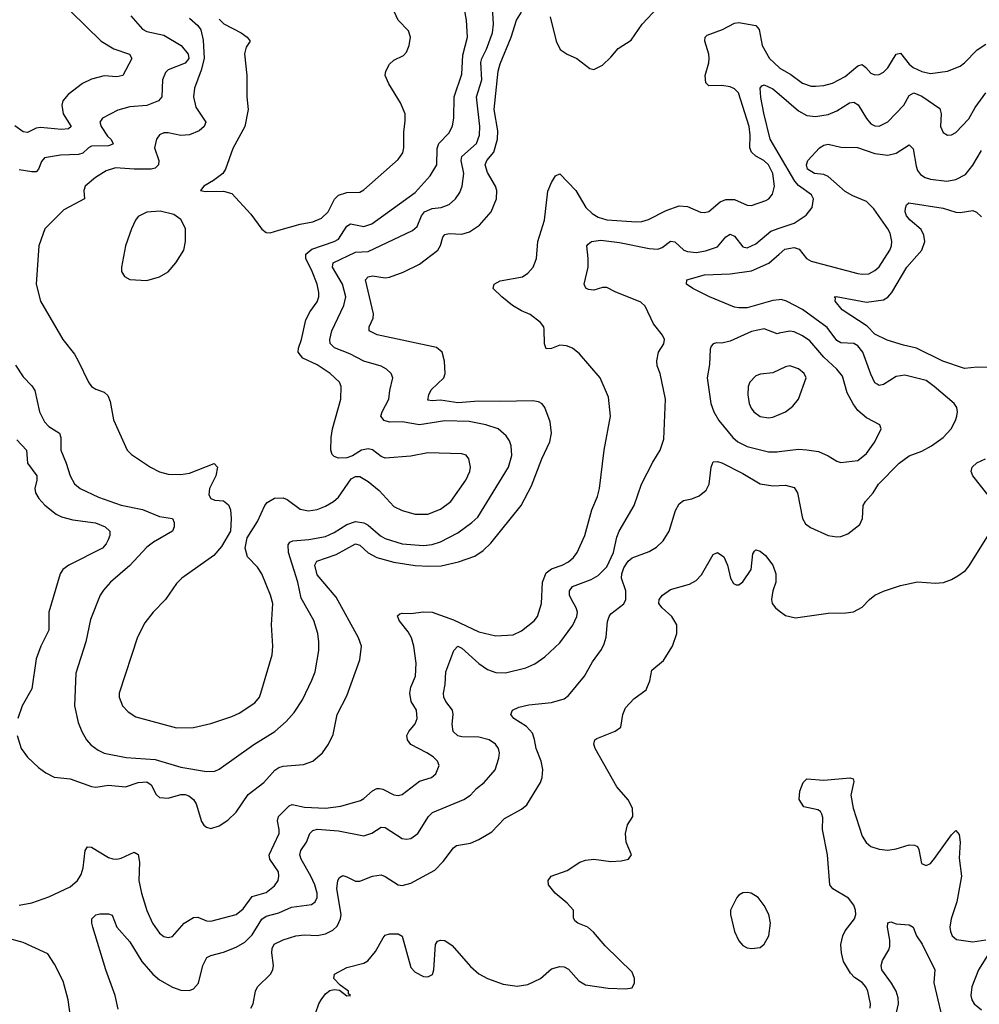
# Model space of a CAD drawing. Header units: inches. Extents: x 1834610 to 2027685, y 642842 to 774116.
# Tile 544 of 632: x 1976433 to 1980940, y 735289 to 739912. Entities that reach past the tile are written whole.
import ezdxf

# ---------------------------------------------------------------- set-up
doc = ezdxf.new("R2010")
doc.units = ezdxf.units.IN
doc.header["$MEASUREMENT"] = 0
doc.layers.add('B9773', color=7, linetype='Continuous')
doc.layers.add('B9783', color=7, linetype='Continuous')

msp = doc.modelspace()

# ---------------------------------------------------------------- linework, layer by layer
at = {"layer": 'B9773', "color": 5}
for points, elevation in [([(1976412.9, 738290), (1976450, 738234.4), (1976490, 738192.4), (1976504.6, 738170), (1976526.7, 738070), (1976550, 738023.8), (1976570, 738002), (1976620.3, 737970), (1976625.8, 737950), (1976625.8, 737890), (1976651.5, 737830), (1976670.3, 737770), (1976690, 737732.4), (1976716.4, 737710), (1976803.1, 737670), (1976910, 737632.7), (1977010, 737611.3), (1977090, 737579.2), (1977150, 737570.3), (1977159, 737550), (1977158.3, 737530), (1977150.1, 737509.9), (1977061.8, 737458.2), (1977030, 737434.8), (1976951.1, 737348.9), (1976859.6, 737270), (1976826.4, 737233.6), (1976811.6, 737210), (1976765.1, 737094.9), (1976743.2, 736990), (1976696.4, 736843.6), (1976690.3, 736690), (1976708.4, 736611.6), (1976724.6, 736570), (1976747.2, 736530), (1976767.1, 736507.1), (1976801.4, 736481.4), (1976830, 736467.5), (1976932.6, 736447.4), (1977070, 736437.8), (1977190, 736402.2), (1977310, 736381.7), (1977350, 736383.1), (1977370, 736392.4), (1977532.2, 736507.8), (1977631.2, 736568.8), (1977684.2, 736615.8), (1977721.5, 736658.5), (1977761.2, 736718.8), (1977805.6, 736810), (1977820.3, 736850), (1977837.6, 736950), (1977838.7, 736990), (1977833.3, 737030), (1977814.8, 737090), (1977755, 737195), (1977739.1, 737270), (1977694.9, 737410), (1977693.8, 737446.2), (1977702.1, 737457.9), (1977715.4, 737464.6), (1977790.8, 737470.7), (1977870, 737484.5), (1977910, 737503.4), (1977970, 737541.5), (1978010, 737555.1), (1978049.2, 737549.2), (1978070, 737538.5), (1978128.2, 737488.2), (1978150, 737475.7), (1978230, 737450.6), (1978330, 737442.9), (1978370, 737447.3), (1978410, 737460.1), (1978490, 737502.2), (1978557.2, 737550), (1978584.7, 737575.3), (1978729.1, 737810), (1978744.9, 737864.9), (1978741.8, 737910), (1978733.6, 737933.6), (1978718, 737958), (1978679.7, 737990), (1978622, 738010), (1978544.7, 738024.7), (1978430, 738028.3), (1978310, 738008.7), (1978230, 738023.1), (1978170, 738021.2), (1978145.1, 738030), (1978129.8, 738050), (1978135.3, 738070), (1978166.3, 738130), (1978171, 738171), (1978186, 738230), (1978178.3, 738250), (1978156.3, 738270), (1978130, 738284.5), (1978050, 738308.4), (1977983.1, 738343.1), (1977911.6, 738371.6), (1977891.3, 738391.3), (1977889.9, 738410), (1977898.6, 738450), (1977954.7, 738570), (1977964.3, 738610), (1977948.7, 738670), (1977902.8, 738750), (1977905, 738770), (1978010, 738819.6), (1978070, 738823.8), (1978278.1, 738921.9), (1978299.1, 738940.9), (1978319.4, 738990), (1978334.8, 739010), (1978370, 739025.7), (1978413.2, 739030), (1978450, 739043.2), (1978480.4, 739070), (1978500.4, 739099.6), (1978510.8, 739130), (1978519.6, 739190), (1978506.6, 739250), (1978509.9, 739270), (1978577.8, 739330), (1978592.5, 739370), (1978594.7, 739410), (1978578.5, 739550), (1978603.1, 739630), (1978599.3, 739710), (1978604, 739730), (1978626.1, 739773.9), (1978653.4, 739850), (1978658.1, 739890), (1978653.4, 739970)], 540), ([(1977230, 739918), (1977270, 739884.1), (1977283.9, 739863.9), (1977294.8, 739814.8), (1977299.6, 739730), (1977285.5, 739674.5), (1977254.2, 739590), (1977250.1, 739550), (1977260.5, 739500.5), (1977307.4, 739430), (1977298.7, 739410), (1977275.8, 739390), (1977230, 739370.8), (1977190, 739368.6), (1977130, 739380.4), (1977110, 739379.7), (1977089, 739371), (1977075.8, 739350), (1977066, 739310), (1977087.3, 739250), (1977085, 739230), (1977070, 739214.2), (1977050, 739209.2), (1976970, 739209.2), (1976883.3, 739216.8), (1976838.4, 739201.6), (1976788.9, 739170), (1976741.3, 739130), (1976734, 739110), (1976737.1, 739070), (1976640.9, 739019.1), (1976550.4, 738930), (1976523, 738850), (1976510.3, 738670.3), (1976530.4, 738590), (1976634.9, 738410), (1976690, 738340.7), (1976708.4, 738310), (1976755.8, 738210), (1976770.5, 738190), (1976790, 738177), (1976830, 738162.4), (1976847.4, 738147.4), (1976858.6, 738118.6), (1976873.6, 738033.6), (1976937.3, 737890), (1976958.8, 737870), (1977047.3, 737810), (1977090, 737788.4), (1977130, 737777.1), (1977190, 737776), (1977230, 737782.4), (1977347.1, 737827.1), (1977361.6, 737810), (1977353.7, 737770), (1977324.9, 737710), (1977321.4, 737681.4), (1977330, 737663), (1977350, 737656.4), (1977390, 737652.7), (1977413.1, 737633.1), (1977423.1, 737610), (1977427, 737570), (1977423.1, 737510), (1977381.2, 737438.8), (1977344.9, 737395.1), (1977194.9, 737290), (1977170, 737264.5), (1977117.6, 737190), (1977059.5, 737130), (1977020.6, 737079.4), (1976987, 737013), (1976899.7, 736750), (1976900.3, 736730), (1976915.3, 736690), (1976941.8, 736661.8), (1976978.4, 736638.4), (1977170, 736587.1), (1977250, 736588.1), (1977330, 736606.5), (1977430, 736640.6), (1977463.7, 736656.3), (1977536.7, 736703.4), (1977558.8, 736730), (1977565.8, 736750), (1977618.7, 736930), (1977621.5, 736970), (1977616.4, 737070), (1977621.6, 737170), (1977611.7, 737210), (1977570.9, 737310), (1977550, 737341.3), (1977503.6, 737390), (1977491.5, 737430), (1977501.4, 737478.6), (1977550, 737555.5), (1977584.2, 737630), (1977595.2, 737644.8), (1977630, 737664.4), (1977670, 737666.4), (1977690, 737659.3), (1977750, 737613.7), (1977790, 737606.2), (1977830, 737611.6), (1977870, 737626.7), (1977907.3, 737650), (1977930, 737670.5), (1977990, 737756), (1978010, 737767.3), (1978030, 737767.3), (1978070, 737743), (1978120.8, 737700.8), (1978190, 737626.3), (1978230, 737606.9), (1978290, 737590.2), (1978350, 737589.3), (1978410, 737613.6), (1978457.2, 737650), (1978528.2, 737750), (1978547.8, 737790), (1978549.6, 737810), (1978542.9, 737850), (1978530, 737866.6), (1978510, 737873), (1978350, 737878), (1978270, 737861.7), (1978150, 737853.6), (1978130, 737860.7), (1978090, 737891.5), (1978070, 737896.3), (1978038.8, 737890), (1977996.1, 737863.9), (1977970, 737855.1), (1977930, 737852.7), (1977910, 737861.2), (1977901.2, 737870), (1977895.1, 737890), (1977896.2, 737950), (1977902.9, 737990), (1977941.5, 738130), (1977943.1, 738190), (1977935.1, 738210), (1977890.9, 738250), (1977830, 738291.8), (1977762.3, 738322.3), (1977741.6, 738350), (1977742, 738370), (1977756.8, 738410), (1977777.4, 738502.6), (1977797.8, 738542.2), (1977830, 738587.4), (1977837.7, 738610), (1977838.1, 738630), (1977829.9, 738670), (1977807.4, 738730), (1977777, 738790), (1977777.3, 738810), (1977805.8, 738834.2), (1977910, 738869.6), (1977930, 738881.6), (1977970, 738942.9), (1977986.8, 738953.2), (1978050, 738940.8), (1978086.5, 738953.5), (1978290, 739101), (1978360.9, 739179.1), (1978392.8, 739230), (1978393.9, 739306.1), (1978401.6, 739330), (1978450, 739380.3), (1978466.3, 739413.7), (1978472.2, 739450), (1978473.9, 739550), (1978510, 739656.3), (1978514.3, 739745.7), (1978536.8, 739830), (1978531.3, 739910), (1978520.8, 739970)], 560), ([(1976673.4, 739950), (1976815.6, 739810), (1976875.3, 739775.3), (1976949.2, 739749.2), (1976959.6, 739730), (1976917.6, 739650), (1976890, 739644), (1976830, 739648), (1976770, 739631.6), (1976727.9, 739612.1), (1976660, 739560), (1976636.3, 739530), (1976630.2, 739509.8), (1976637.6, 739470), (1976674.2, 739410), (1976661.6, 739398.4), (1976630, 739395.6), (1976530, 739406), (1976510, 739401.6), (1976470, 739381.9), (1976450, 739385), (1976410, 739412.5)], 520), ([(1976420.8, 736550), (1976439.6, 736490), (1976469.3, 736449.3), (1976520.6, 736400.6), (1976555.2, 736375.2), (1976594.9, 736354.9), (1976670, 736347.9), (1976770, 736311), (1976790, 736308.8), (1976850, 736317.2), (1976930, 736310.1), (1976989.9, 736330.1), (1977030, 736332.5), (1977050, 736318.6), (1977073.8, 736273.8), (1977090, 736260.1), (1977130, 736255.7), (1977190, 736273.2), (1977210, 736273.7), (1977228.1, 736268.1), (1977250.1, 736250.1), (1977262.5, 736230), (1977286.7, 736146.7), (1977297.6, 736130), (1977310, 736119.5), (1977330, 736114.6), (1977370, 736126), (1977410, 736153.8), (1977450, 736190.2), (1977505.9, 736274.1), (1977580.2, 736330), (1977631.6, 736388.4), (1977650, 736400.8), (1977670, 736406.9), (1977765.4, 736414.6), (1977810, 736430.2), (1977855.8, 736470), (1977883.1, 736510), (1977905.4, 736554.6), (1977923.5, 736650), (1977970, 736737.1), (1978030, 736906), (1978038, 736970), (1978024.7, 737010), (1977919.6, 737199.6), (1977830, 737305.1), (1977819.1, 737350), (1977828.7, 737370), (1977919.1, 737400.9), (1978010, 737450.1), (1978030, 737444.8), (1978070, 737407.9), (1978110, 737386.7), (1978190, 737364.7), (1978290, 737349.2), (1978354.9, 737345.1), (1978412, 737348), (1978494.2, 737365.8), (1978570, 737392.9), (1978610, 737419.3), (1978646, 737454), (1978788.9, 737630), (1978836.7, 737723.4), (1978884.7, 737850), (1978922.2, 737930), (1978931.3, 737970), (1978923.8, 738023.8), (1978899.3, 738090), (1978887.5, 738107.5), (1978870, 738118), (1978842.7, 738122.7), (1978690, 738118.6), (1978590, 738121), (1978490, 738113), (1978410, 738125.8), (1978370, 738121.4), (1978350, 738125.6), (1978353.8, 738150), (1978366.3, 738173.7), (1978425.7, 738230), (1978430.9, 738250), (1978428.5, 738308.5), (1978416.9, 738350), (1978390, 738373.1), (1978112.1, 738432.1), (1978074, 738450), (1978074.4, 738470), (1978093.8, 738510), (1978095.3, 738530), (1978057.4, 738690), (1978070, 738704.7), (1978090, 738709.4), (1978150, 738700.1), (1978170, 738702.2), (1978234.2, 738725.8), (1978310, 738764.1), (1978397.5, 738830), (1978409.4, 738850.6), (1978420.6, 738890), (1978430, 738902.6), (1978450, 738907), (1978510, 738904.7), (1978544.8, 738915.2), (1978592.9, 738947.1), (1978647, 739010), (1978672.4, 739070), (1978674.5, 739110), (1978667.9, 739130), (1978630, 739194.8), (1978619.2, 739230), (1978627.7, 739250), (1978659.7, 739290), (1978676.5, 739350), (1978678.6, 739390), (1978661.3, 739490), (1978680.6, 739670), (1978690, 739704.9), (1978741.8, 739830), (1978766.9, 739910), (1978790, 739946.5)], 520), ([(1976954.3, 739930), (1977010, 739866.7), (1977030, 739856.5), (1977110, 739839.3), (1977191.3, 739790), (1977223.8, 739750), (1977227.1, 739730), (1977210, 739708.2), (1977130, 739676.2), (1977117.1, 739662.9), (1977104.3, 739630), (1977100.6, 739550), (1977084.9, 739530), (1977030, 739509.3), (1976950, 739502), (1976893.4, 739486.6), (1976821.7, 739450), (1976810.2, 739430), (1976815.5, 739410), (1976845.3, 739365.3), (1976861.8, 739350), (1976872.4, 739330), (1976870, 739327.4), (1976850, 739319.9), (1976770, 739318.2), (1976755.5, 739310), (1976730, 739284.3), (1976710, 739279), (1976624.6, 739275.4), (1976550, 739263.5), (1976534.7, 739245.3), (1976522, 739210), (1976510, 739198), (1976490, 739196.8), (1976430, 739206.9)], 540), ([(1977370, 739914), (1977392.3, 739892.3), (1977473, 739850), (1977500.7, 739830), (1977516, 739810), (1977497.3, 739782.7), (1977488.5, 739751.5), (1977499.5, 739650), (1977499.5, 739550), (1977506, 739490), (1977490.2, 739410), (1977433.8, 739306.2), (1977399.6, 739210), (1977387.6, 739190), (1977343.4, 739156.6), (1977298, 739130), (1977282, 739110), (1977305.6, 739105.6), (1977390, 739107), (1977430, 739095.6), (1977517.9, 738997.9), (1977570, 738928.7), (1977590, 738912), (1977610, 738910.3), (1977650, 738923.9), (1977750, 738952), (1977810, 738962.3), (1977850, 738979.3), (1977882.2, 739010), (1977911.5, 739068.5), (1977930, 739088.3), (1977970, 739100.1), (1978030, 739102), (1978050, 739112.3), (1978210, 739255.6), (1978233, 739287), (1978237.8, 739310), (1978236.5, 739383.5), (1978243.7, 739436.3), (1978242.7, 739470), (1978221.5, 739521.5), (1978166.2, 739610), (1978149.4, 739650), (1978152.1, 739670), (1978170, 739702.3), (1978190, 739721.7), (1978236.1, 739743.9), (1978250, 739759.8), (1978262.2, 739790), (1978268.7, 739830), (1978259.6, 739859.6), (1978210.3, 739910), (1978191.6, 739950)], 580), ([(1978924.9, 739924.9), (1978952.6, 739810), (1978971.9, 739771.9), (1979004.6, 739750), (1979049.5, 739729.5), (1979110, 739683.1), (1979130, 739678.4), (1979170, 739698), (1979210, 739735.8), (1979243.6, 739776.4), (1979304.5, 739815.5), (1979357.2, 739890), (1979430, 739968.4)], 520), ([(1976430, 735753.4), (1976490, 735765.6), (1976570, 735793.4), (1976670, 735840.2), (1976705.3, 735870), (1976722, 735898), (1976731.7, 735930), (1976741.1, 736010), (1976751.3, 736028.7), (1976770, 736026), (1976850, 735977.7), (1976870, 735971), (1976890, 735969.3), (1976910, 735975.4), (1976970, 736003.1), (1976990, 735992.7), (1976995.6, 735955.6), (1976992.5, 735870), (1977004.8, 735810), (1977029.5, 735729.5), (1977057.3, 735670), (1977090, 735623.1), (1977110, 735607), (1977130, 735602), (1977150, 735606.4), (1977206, 735670), (1977250, 735696.3), (1977270, 735697.5), (1977310, 735680.6), (1977330, 735678.5), (1977450.5, 735709.5), (1977483.2, 735736.8), (1977525.4, 735794.6), (1977590, 735814), (1977630, 735844.7), (1977646.2, 735870), (1977650.7, 735890), (1977648.2, 735910), (1977608.2, 735970), (1977604.4, 735990), (1977651.2, 736090), (1977651.7, 736110), (1977643.2, 736150), (1977647.8, 736170), (1977699, 736221), (1977712.6, 736227.4), (1977770, 736213.9), (1977870, 736210.1), (1977941.8, 736218.2), (1978033.8, 736246.2), (1978050, 736255), (1978090, 736290.2), (1978110, 736301.3), (1978122.5, 736302.5), (1978139.3, 736299.3), (1978190, 736272.7), (1978210, 736269), (1978230, 736274.3), (1978310, 736335.5), (1978366.8, 736353.2), (1978387.8, 736370), (1978402.4, 736410), (1978395.1, 736430), (1978375.1, 736450), (1978345.4, 736470), (1978270, 736509), (1978254.6, 736530), (1978250.9, 736550), (1978261, 736570), (1978290, 736605.3), (1978299.8, 736630), (1978296.5, 736670), (1978272, 736710), (1978265, 736750), (1978270, 736777.1), (1978292.5, 736830), (1978295, 736890), (1978284.7, 736970), (1978272.5, 737010), (1978257.8, 737037.8), (1978215.5, 737090), (1978207, 737113), (1978217.7, 737122.3), (1978230, 737124.5), (1978270, 737123.9), (1978330, 737132.1), (1978370, 737129.7), (1978470, 737093.7), (1978590, 737036.8), (1978670, 737019.1), (1978750, 737023.9), (1978790, 737041.8), (1978850, 737089.1), (1978864.5, 737110), (1978883.1, 737170), (1978889.2, 737270), (1978906, 737314), (1978930, 737333), (1978981.3, 737350), (1979010, 737366.4), (1979033.9, 737386.1), (1979052, 737410), (1979087.1, 737490), (1979120.7, 737610), (1979146.3, 737673.6), (1979155.7, 737710), (1979177.5, 737890), (1979207.4, 738050), (1979198.7, 738138.7), (1979158.7, 738230), (1979062.7, 738342.7), (1979029.4, 738369.4), (1979000.9, 738380.9), (1978970, 738383.2), (1978930, 738368.2), (1978906.4, 738366.4), (1978897.6, 738390), (1978897, 738457), (1978894, 738470), (1978879.1, 738490), (1978830, 738528), (1978790, 738544.2), (1978747.6, 738570), (1978697.6, 738610), (1978656.9, 738650), (1978661.7, 738670), (1978690, 738685.4), (1978795.1, 738704.9), (1978819, 738721), (1978845.1, 738750), (1978860.9, 738790), (1978866.6, 738870), (1978897.8, 738970), (1978913.1, 739106.9), (1978930, 739146.7), (1978950, 739178.4), (1978970, 739188.2), (1979045.4, 739110), (1979091.8, 739030), (1979121.2, 739001.1), (1979150, 738983.9), (1979190, 738972.6), (1979330, 738963.2), (1979355.4, 738964.6), (1979386.3, 738973.7), (1979470, 739015.1), (1979530, 739037.9), (1979570, 739034.3), (1979630, 739008), (1979650, 739005.8), (1979670, 739011.5), (1979723.2, 739056.8), (1979750, 739067.2), (1979790, 739066.7), (1979850, 739041.1), (1979870, 739039.7), (1979937.5, 739062.5), (1979950.9, 739070), (1979968.3, 739091.7), (1979978.2, 739130), (1979970.5, 739190), (1979949.8, 739230), (1979927.6, 739250), (1979890, 739270.5), (1979869.3, 739290), (1979862.9, 739310), (1979864.1, 739370), (1979859.3, 739410), (1979808.8, 739568.8), (1979790, 739587.1), (1979770, 739596.1), (1979730, 739602.1), (1979670, 739601.5), (1979654.8, 739614.8), (1979652.3, 739650), (1979669.7, 739709.7), (1979671.3, 739730), (1979669.7, 739750.3), (1979651.6, 739810), (1979652.4, 739830), (1979661.7, 739838.2), (1979734.1, 739865.9), (1979790, 739895.5), (1979810, 739898.3), (1979890, 739884), (1979905.6, 739865.6), (1979919.9, 739790), (1979953.8, 739730), (1980000, 739686.9)], 480), ([(1980000, 739278.3), (1979958.4, 739350), (1979927.5, 739472.5), (1979914.1, 739545.9), (1979911.1, 739590), (1979918.6, 739601.4), (1979930, 739605.8), (1979970, 739587.5), (1980000, 739561.7)], 460), ([(1976895, 735265), (1976881, 735330), (1976837.1, 735450), (1976776.8, 735650), (1976771.1, 735670), (1976771.8, 735690), (1976790, 735708.2), (1976810, 735713.7), (1976850, 735713.7), (1976867, 735707), (1976889.1, 735650), (1976950, 735581.6), (1977006.9, 735490), (1977058.4, 735430), (1977090, 735403), (1977150, 735369.4), (1977190, 735354.7), (1977230, 735353.4), (1977250, 735361.5), (1977272.9, 735387.1), (1977292.8, 735470), (1977311.4, 735508.6), (1977330, 735517.8), (1977390, 735532.9), (1977450, 735557.5), (1977490, 735580.2), (1977524.8, 735615.2), (1977570, 735688.6), (1977590, 735702.5), (1977650, 735717.7), (1977710, 735745), (1977803.1, 735756.9), (1977821.5, 735770), (1977829.8, 735790), (1977829.9, 735810), (1977818.8, 735850), (1977801.1, 735890), (1977755, 735970), (1977748.9, 735990), (1977753.8, 736010), (1977780.2, 736050), (1977796.4, 736090), (1977810, 736105.2), (1977830, 736110.1), (1977930, 736102.5), (1978050, 736079.3), (1978087.5, 736092.5), (1978130, 736119.7), (1978150, 736118.4), (1978230, 736067.1), (1978250, 736063.6), (1978270, 736066.9), (1978302.6, 736090), (1978353.3, 736170), (1978371.4, 736188.6), (1978519.7, 736250), (1978549.9, 736270.1), (1978578.1, 736301.9), (1978614.3, 736330), (1978666.6, 736390), (1978683.9, 736443.9), (1978686.6, 736470), (1978682, 736490), (1978668, 736510), (1978638.4, 736530), (1978590, 736543.4), (1978510, 736544.1), (1978490, 736548.5), (1978469.2, 736569.2), (1978464.3, 736604.3), (1978469.2, 736650), (1978466.5, 736670), (1978433.8, 736710), (1978425, 736730), (1978423.4, 736750), (1978430.8, 736790), (1978434.2, 736850), (1978472.4, 736950), (1978490, 736970.2), (1978510, 736961.2), (1978589.3, 736889.3), (1978630, 736860.1), (1978670, 736845.7), (1978715, 736845), (1978810, 736868.1), (1978852.9, 736887.1), (1978899.5, 736920.5), (1978970, 736986.3), (1979031, 737069), (1979049.8, 737110), (1979052.2, 737130), (1979047.2, 737150), (1979023.9, 737190), (1979016, 737210), (1979015, 737230), (1979030, 737250.1), (1979116.2, 737283.8), (1979150, 737302), (1979190, 737342.9), (1979221.8, 737410), (1979238.1, 737481.9), (1979249.1, 737510), (1979318.9, 737630), (1979353.3, 737730), (1979406.1, 737833.9), (1979440.5, 737890), (1979458.2, 737941.8), (1979466.6, 738130), (1979441.6, 738250), (1979427, 738287), (1979425.1, 738310), (1979433.3, 738350), (1979457.6, 738390), (1979461.6, 738410), (1979451.8, 738430), (1979410, 738483.7), (1979370, 738567.3), (1979350, 738585.4), (1979230, 738633.3), (1979190, 738654), (1979170, 738654.8), (1979130, 738641), (1979104.4, 738644.4), (1979091.3, 738651.3), (1979084.2, 738670), (1979102.4, 738750), (1979103.5, 738790), (1979097, 738850), (1979102.8, 738857.2), (1979118, 738870), (1979163.1, 738876.9), (1979250, 738866.2), (1979390, 738837.5), (1979430, 738833.9), (1979450, 738841.6), (1979490, 738872.1), (1979510, 738868.2), (1979552, 738830), (1979570, 738823.2), (1979610, 738818.9), (1979653.6, 738826.4), (1979710, 738845.4), (1979750, 738892.2), (1979770, 738905.2), (1979790, 738895), (1979830, 738845.4), (1979850, 738840.7), (1979890, 738859.7), (1979960.9, 738919.1), (1980000, 738932.6)], 460), ([(1980000, 738596.4), (1979970, 738593.8), (1979850, 738559.1), (1979810, 738558), (1979790, 738562), (1979673.3, 738610), (1979594.5, 738650), (1979564.5, 738670), (1979566, 738690), (1979650, 738714.3), (1979770, 738718.4), (1979870, 738732.5), (1979951, 738769), (1980000, 738811.1)], 440), ([(1980000, 738439.1), (1979990, 738437.3), (1979930, 738459.8), (1979870, 738446.8), (1979770, 738401.8), (1979730, 738393), (1979705.3, 738394.7), (1979690, 738389.4), (1979681.2, 738378.8), (1979675.1, 738364.9), (1979673, 738293), (1979661.4, 738230), (1979678.4, 738110), (1979692.9, 738070), (1979716.5, 738030), (1979783, 737950), (1979805.2, 737930), (1979850, 737907.7), (1979950, 737883.2), (1979990, 737883), (1980000, 737884.2)], 460), ([(1980000, 738268.1), (1979970, 738254.2), (1979912.5, 738247.5), (1979890, 738239.7), (1979862, 738210), (1979854.6, 738190), (1979852.9, 738150), (1979858.9, 738110), (1979867.7, 738087.7), (1979881.1, 738070), (1979910, 738048), (1979950, 738041.8), (1979970, 738045.5), (1980000, 738057.9)], 480), ([(1976419.2, 737939.2), (1976464.6, 737890), (1976469.3, 737829.3), (1976512.8, 737770), (1976513.2, 737750), (1976504.6, 737710), (1976507.2, 737690), (1976522.7, 737662.7), (1976551.4, 737631.4), (1976604.9, 737590), (1976630, 737577.1), (1976683.3, 737563.4), (1976789.5, 737549.5), (1976833.7, 737530), (1976856.5, 737510), (1976856.1, 737490), (1976848.2, 737470), (1976839.2, 737450), (1976821.3, 737430), (1976664.2, 737350), (1976636, 737330), (1976623.6, 737310), (1976570.2, 737130), (1976570, 737044.5), (1976531.9, 736970), (1976510.1, 736909.9), (1976489.3, 736770), (1976445.2, 736690), (1976425, 736630)], 520), ([(1977518.9, 735270), (1977529.7, 735290), (1977541, 735350), (1977549.7, 735370), (1977610.5, 735429.5), (1977621.4, 735450), (1977624.4, 735470), (1977616.8, 735530), (1977618.2, 735550), (1977628.9, 735571.1), (1977670, 735591.9), (1977730, 735610.2), (1977770, 735615.2), (1977830, 735611.8), (1977870, 735618.9), (1977904, 735636), (1977924, 735656), (1977940.5, 735690), (1977942.6, 735710), (1977922.8, 735830), (1977927.1, 735870), (1977935.6, 735884.4), (1977950, 735892.6), (1977970, 735887.6), (1978010, 735866.5), (1978030, 735866.5), (1978090, 735890.2), (1978130, 735896), (1978150, 735888.9), (1978210, 735849.1), (1978230, 735847.1), (1978270, 735857.2), (1978382, 735918), (1978421.6, 735958.4), (1978470, 736023.1), (1978485.2, 736034.8), (1978550, 736045.3), (1978590, 736062), (1978650, 736098.7), (1978710, 736160.9), (1978790, 736205.2), (1978814.6, 736225.5), (1978878.7, 736330), (1978887, 736353), (1978889.7, 736390.3), (1978881.8, 736430), (1978858.1, 736490), (1978851.5, 736531.5), (1978841.2, 736561.2), (1978813.3, 736593.3), (1978753.3, 736630), (1978739.6, 736650), (1978747, 736670), (1978776.8, 736683.2), (1978824.8, 736695.2), (1978930, 736705.7), (1978990, 736723.5), (1979010, 736739.1), (1979086.4, 736830), (1979123.3, 736896.7), (1979165.7, 736954.3), (1979178.8, 736981.2), (1979187.2, 737012.8), (1979194.1, 737085.9), (1979201.7, 737110), (1979210, 737121.3), (1979270, 737168.9), (1979279.1, 737190), (1979279.9, 737230), (1979259.2, 737290), (1979260.6, 737310), (1979270, 737337.5), (1979290, 737368.5), (1979310, 737384.3), (1979390, 737414), (1979424.4, 737435.6), (1979455.3, 737464.7), (1979483.9, 737510), (1979512.7, 737607.3), (1979530, 737638.4), (1979550, 737654.6), (1979590, 737662.6), (1979623.5, 737676.5), (1979657.2, 737702.8), (1979671.1, 737730), (1979680.4, 737810), (1979690, 737836.4), (1979710, 737837.7), (1979730, 737830.2), (1979830, 737781), (1979910, 737731.8), (1979970, 737722.5), (1980000, 737724.5)], 440), ([(1977809.7, 735210), (1977837.4, 735290), (1977849.7, 735310), (1977870, 735337.1), (1977890, 735353.4), (1977910, 735358), (1977934.4, 735354.4), (1977970, 735328), (1977986, 735330), (1977978, 735338), (1977977.2, 735350), (1977938.4, 735378.4), (1977909, 735410), (1977912.3, 735430), (1977970, 735461.3), (1978050, 735481.7), (1978067.7, 735492.3), (1978103.8, 735536.2), (1978139.5, 735600.5), (1978150, 735612.7), (1978170, 735619.5), (1978210, 735619.5), (1978228.8, 735608.8), (1978270, 735460.7), (1978290, 735439.3), (1978330, 735419.5), (1978350, 735417.1), (1978371.9, 735428.1), (1978378.5, 735450), (1978386.3, 735570), (1978395.6, 735584.4), (1978410, 735590.4), (1978430, 735588.4), (1978464.7, 735564.7), (1978550, 735466.7), (1978590, 735431.8), (1978630.2, 735410.2), (1978703.8, 735383.8), (1978770, 735374.2), (1978819, 735381), (1978878.4, 735410), (1978930, 735455.5), (1978970, 735466), (1978990, 735463.8), (1979010, 735453.4), (1979059.3, 735399.3), (1979090, 735380.3), (1979196.3, 735363.7), (1979279.3, 735360.7), (1979310, 735366), (1979321.2, 735390), (1979321.2, 735410), (1979310, 735439), (1979182.7, 735562.7), (1979127.5, 735627.5), (1979100.9, 735650), (1979054, 735670), (1979040.5, 735680.5), (1979034.2, 735694.2), (1979033.3, 735730), (1979004.2, 735764.2), (1978947.6, 735810), (1978917, 735850), (1978915.1, 735870), (1978929.7, 735890.2), (1979003.8, 735916.2), (1979064.4, 735955.6), (1979090, 735965.3), (1979130, 735970.3), (1979210, 735959.5), (1979258.3, 735961.7), (1979292.7, 735970), (1979306, 735990), (1979281.6, 736050), (1979278, 736090), (1979288.4, 736131.5), (1979312.3, 736170), (1979311.6, 736210), (1979290, 736249.3), (1979238, 736310), (1979135.1, 736490), (1979129.6, 736510.3), (1979134.5, 736530), (1979142.9, 736537.1), (1979229.6, 736570.4), (1979256, 736590), (1979265.6, 736650), (1979278.8, 736681.2), (1979316.6, 736723.4), (1979375.6, 736764.4), (1979393, 736807), (1979402.3, 736857.7), (1979456.4, 736903.6), (1979499.7, 736970), (1979519.7, 737030), (1979518.7, 737070), (1979495.1, 737110), (1979449.7, 737150), (1979434.7, 737170), (1979436.3, 737190), (1979452.1, 737210), (1979490, 737236.3), (1979579.2, 737260.8), (1979610, 737277.7), (1979635.1, 737304.9), (1979690, 737400.5), (1979710, 737410.4), (1979740.4, 737390), (1979757.6, 737350), (1979772, 737290), (1979785, 737264.9), (1979798.4, 737258.4), (1979810, 737258), (1979830, 737272), (1979868.5, 737330), (1979876.6, 737403.4), (1979883.5, 737416.5), (1979890, 737422), (1979910, 737416.4), (1979936.5, 737396.5), (1979970.2, 737350.2), (1979984.9, 737310), (1979983.6, 737270), (1979970.4, 737230), (1979963.8, 737190), (1979967.7, 737170), (1979982.8, 737150), (1980000, 737136.7)], 420), ([(1976671.3, 735230), (1976660.5, 735310), (1976636.6, 735396.6), (1976597.2, 735477.2), (1976564.8, 735524.8), (1976450, 735578.9), (1976370, 735601.3)], 480)]:
    msp.add_lwpolyline(points, dxfattribs=dict(at, elevation=elevation))
for points, elevation in [([(1977092.7, 739012.7), (1977030, 739008.6), (1976990, 738987.6), (1976976.5, 738970), (1976957.4, 738930), (1976930.4, 738850), (1976910.7, 738750), (1976910.8, 738730), (1976925.2, 738705.2), (1976950, 738691), (1977030, 738687.7), (1977090, 738703.8), (1977130, 738728.5), (1977167.1, 738770), (1977204.5, 738830), (1977212.2, 738870), (1977211.6, 738931.6), (1977190, 738974), (1977157.6, 738997.6)], 580), ([(1979850, 735814), (1979830, 735812), (1979810, 735800.9), (1979800.5, 735790), (1979770.6, 735730), (1979770.6, 735710), (1979790.6, 735630), (1979810, 735587.3), (1979830, 735564.9), (1979850, 735553.4), (1979870, 735550.6), (1979910, 735554.8), (1979929.5, 735570.5), (1979951.8, 735610), (1979959.5, 735670), (1979951.8, 735710), (1979930, 735753.2), (1979901.2, 735790), (1979868, 735810)], 420)]:
    msp.add_lwpolyline(points, close=True, dxfattribs=dict(at, elevation=elevation))
at = {"layer": 'B9783', "color": 5}
for points, elevation in [([(1980000, 739686.9), (1980003.6, 739683.6), (1980054.8, 739654.8), (1980110, 739613.2), (1980150, 739599.7), (1980170, 739599.3), (1980210, 739602.5), (1980250, 739613.2), (1980310, 739645.5), (1980370, 739694.3), (1980390, 739700.7), (1980407.6, 739687.6), (1980430, 739660.8), (1980450, 739652.4), (1980470, 739654.7), (1980490, 739665.2), (1980510, 739685.5), (1980550, 739750.2), (1980570, 739755.2), (1980610, 739702.5), (1980630, 739687.6), (1980670, 739668.8), (1980710, 739659.1), (1980790, 739670.1), (1980850, 739693.2), (1980871, 739709), (1980930, 739770.2), (1980970, 739797.3)], 480), ([(1980000, 739561.7), (1980090, 739484.3), (1980130, 739461.9), (1980170, 739457.5), (1980230, 739466.5), (1980270, 739483.2), (1980330, 739520.6), (1980350, 739524.7), (1980371.5, 739511.5), (1980410, 739447.2), (1980430, 739423.2), (1980450, 739413.4), (1980470, 739412.2), (1980510, 739431.5), (1980585, 739510), (1980610, 739554.9), (1980632, 739568), (1980670, 739551.8), (1980754.3, 739494.3), (1980760.2, 739470), (1980758, 739410), (1980770, 739382.4), (1980790, 739368.8), (1980810, 739370.3), (1980830, 739381.3), (1980890, 739445.7), (1980920.8, 739499.2), (1980970, 739568.8)], 460), ([(1980000, 738811.1), (1980026.3, 738833.7), (1980070, 738842), (1980093.4, 738833.4), (1980127.9, 738790), (1980150, 738778.2), (1980370, 738719.8), (1980390, 738716.3), (1980420.9, 738719.1), (1980450, 738734.2), (1980469.3, 738750.7), (1980520.2, 738830), (1980528.2, 738850), (1980529.8, 738870), (1980520.5, 738910), (1980510.5, 738930), (1980444.2, 739024.2), (1980410, 739058.1), (1980345.2, 739085.2), (1980310, 739105.6), (1980230, 739176.1), (1980210, 739185.3), (1980166, 739190), (1980133, 739210), (1980128.2, 739230), (1980134.5, 739250), (1980189.6, 739310), (1980210, 739322.4), (1980230, 739326.4), (1980290, 739312.7), (1980368.3, 739311.7), (1980450, 739282.7), (1980510, 739275), (1980550, 739284.6), (1980610, 739324.6), (1980630, 739305.5), (1980643.6, 739223.6), (1980650, 739204.2), (1980664.3, 739184.3), (1980685.7, 739170), (1980710, 739162.6), (1980786.6, 739153.4), (1980830, 739160.6), (1980874.5, 739185.5), (1980910, 739229.2), (1980950, 739298)], 440), ([(1980000, 738932.6), (1980070, 738956.8), (1980126.6, 738993.4), (1980155.4, 739030), (1980161.1, 739070), (1980151.1, 739090), (1980090, 739133.8), (1980072.8, 739152.8), (1980000, 739278.3)], 460), ([(1981070, 738277.8), (1980930, 738279.9), (1980870, 738274.1), (1980768.4, 738308.4), (1980644.7, 738370), (1980583.1, 738383.1), (1980507.4, 738407.4), (1980450, 738435.6), (1980412.6, 738472.6), (1980295.4, 738550), (1980263.6, 738590), (1980264, 738604), (1980258, 738610), (1980267.5, 738612.5), (1980410, 738584.8), (1980490, 738596.8), (1980510, 738609.2), (1980529.5, 738630.5), (1980599.3, 738750), (1980670.3, 738829.7), (1980683.8, 738870), (1980680.1, 738900.1), (1980666.9, 738926.9), (1980615.6, 738970), (1980598.7, 738990), (1980591.1, 739010), (1980592.7, 739027.3), (1980598.3, 739041.7), (1980608.5, 739051.5), (1980770, 739025.9), (1980830, 739007.7), (1980850, 739006.5), (1980910, 739016.1), (1980927.3, 739007.3), (1980950, 738986.7)], 420), ([(1980000, 737724.5), (1980030, 737726.5), (1980070, 737714.4), (1980085.7, 737690), (1980109.1, 737570), (1980124, 737544), (1980147, 737527), (1980230, 737490.3), (1980270, 737483.7), (1980290, 737484.9), (1980322, 737498), (1980378.2, 737541.8), (1980390.9, 737569.1), (1980394.5, 737630), (1980406, 737650), (1980442, 737690), (1980466.6, 737730), (1980562.8, 737830), (1980610, 737864.3), (1980670, 737886.2), (1980715.4, 737910), (1980769.9, 737950.1), (1980807.2, 737990), (1980828.5, 738030), (1980834, 738050), (1980837.4, 738070), (1980834.3, 738090), (1980822, 738110), (1980728.6, 738190), (1980690, 738216.8), (1980590, 738242.9), (1980550, 738236.5), (1980490, 738198.8), (1980470, 738194.8), (1980460, 738200), (1980450, 738206.6), (1980430, 738248), (1980393.6, 738350), (1980370, 738380.8), (1980350, 738391.1), (1980290, 738393.7), (1980270, 738405.7), (1980226, 738466), (1980110, 738551.5), (1980035.1, 738590), (1980010, 738597.3), (1980000, 738596.4)], 440), ([(1980000, 737884.2), (1980090, 737895.5), (1980130, 737892.7), (1980184.1, 737884.1), (1980230, 737863.7), (1980270, 737838), (1980290, 737833.1), (1980370, 737842.2), (1980410, 737874.3), (1980449.8, 737930), (1980478.4, 737990), (1980473.2, 738010), (1980410, 738042.7), (1980370, 738076.8), (1980347.8, 738107.8), (1980320, 738160), (1980298, 738238), (1980270.9, 738270), (1980210, 738326.9), (1980144.1, 738404.1), (1980110, 738427.8), (1980070, 738446.4), (1980050, 738448.5), (1980000, 738439.1)], 460), ([(1980000, 738057.9), (1980030, 738070.3), (1980063.6, 738096.4), (1980090.8, 738129.2), (1980126.9, 738230), (1980117.4, 738250), (1980090, 738272.9), (1980050, 738285.6), (1980030, 738282), (1980000, 738268.1)], 480), ([(1981005.1, 737650), (1980909.6, 737770), (1980902, 737790), (1980906.6, 737810), (1980929, 737831), (1980969.3, 737850)], 420), ([(1980000, 737136.7), (1980030, 737113.4), (1980076.6, 737103.4), (1980230, 737124.9), (1980313.4, 737126.6), (1980348.4, 737131.6), (1980390, 737154), (1980423.5, 737190), (1980449.7, 737210), (1980490, 737228.4), (1980570, 737255.6), (1980650, 737271.8), (1980733.4, 737266.6), (1980771.5, 737268.5), (1980810, 737283), (1980839.4, 737300.6), (1980874.3, 737325.7), (1980892.7, 737347.3), (1981006.6, 737530)], 420), ([(1980427.7, 735270), (1980428.8, 735290), (1980416.4, 735350), (1980407.4, 735370), (1980390, 735391.1), (1980354.4, 735414.4), (1980334.8, 735434.8), (1980302.1, 735490), (1980292.7, 735530), (1980289.4, 735570), (1980298.2, 735610), (1980310, 735634), (1980353.8, 735690), (1980360.7, 735710), (1980358.9, 735730), (1980350, 735754.7), (1980326.2, 735786.2), (1980251.3, 735830), (1980238.2, 735850), (1980226.8, 735990), (1980203.9, 736110), (1980205, 736164.9), (1980200.7, 736180.7), (1980193.5, 736193.5), (1980181.4, 736201.4), (1980115.5, 736215.5), (1980093.2, 736250), (1980097.2, 736290), (1980113.2, 736330), (1980130, 736346.8), (1980210, 736340.3), (1980332.5, 736352.5), (1980347.3, 736347.3), (1980350, 736334), (1980336.8, 736270), (1980347.7, 736210), (1980390, 736077.7), (1980408.8, 736048.8), (1980430, 736030.2), (1980470, 736016.6), (1980510, 736012), (1980550, 736017.8), (1980610, 736036.9), (1980636.2, 736036.2), (1980649, 736029), (1980655.5, 736015.5), (1980669.1, 735949.1), (1980690, 735940.4), (1980710, 735950.4), (1980730, 735972.4), (1980810, 736083.7), (1980830, 736104), (1980845.1, 736085.1), (1980850.2, 736050.2), (1980845.7, 735974.3), (1980855.9, 735890), (1980835, 735770), (1980807.1, 735690), (1980802.2, 735650), (1980804.7, 735630), (1980812, 735610), (1980833.1, 735593.1), (1980910, 735581.2), (1980970, 735591.1)], 380), ([(1980550.8, 735250), (1980561.1, 735290), (1980559.3, 735319.3), (1980549, 735350), (1980528.1, 735388.1), (1980482, 735450), (1980478.7, 735470), (1980485.6, 735494.4), (1980515.4, 735544.6), (1980520.1, 735559.9), (1980520.4, 735590), (1980508.7, 735651.3), (1980510, 735671.3), (1980524.5, 735675.5), (1980550, 735666.4), (1980610, 735661.6), (1980630, 735650.7), (1980645.3, 735610), (1980671.1, 735571.1), (1980730.3, 735450), (1980726.4, 735390), (1980777.4, 735170)], 360), ([(1980986.6, 735530), (1980936.1, 735450), (1980904.4, 735370), (1980900.3, 735330), (1980904.9, 735310), (1980916.4, 735290), (1980950, 735263.1)], 380)]:
    msp.add_lwpolyline(points, dxfattribs=dict(at, elevation=elevation))

doc.saveas('drawing.dxf')
